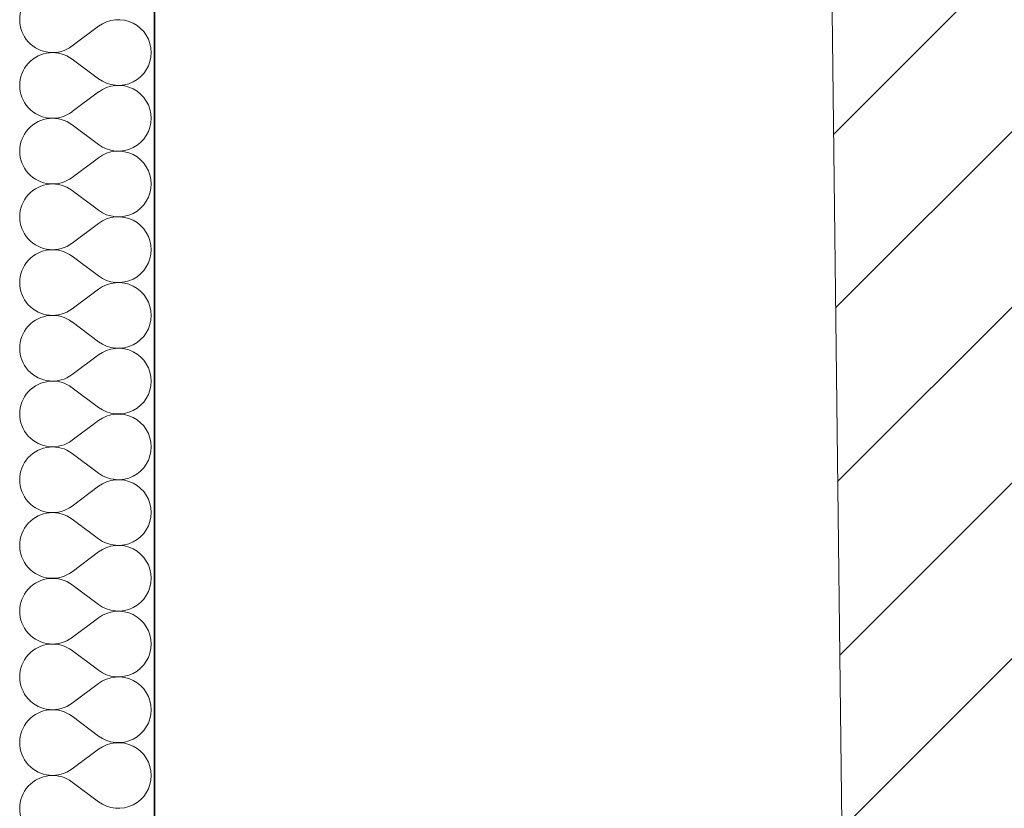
# Model space of a CAD drawing. Header units: millimetres. Extents: x -1465 to 393277, y -3788 to 454312.
# Tile 628 of 656: x 378768 to 380194, y 219154 to 220297. Entities that reach past the tile are written whole.
import ezdxf

# ---------------------------------------------------------------- set-up
doc = ezdxf.new("R2010")
doc.units = ezdxf.units.MM
doc.layers.add('- A - ocieplenie', color=8, linetype='Continuous')

# ---------------------------------------------------------------- blocks, each defined once
blk = doc.blocks.new('*X17')
at = {"layer": '- A - ocieplenie', "linetype": 'Continuous', "lineweight": 13, "ltscale": 100}
for p, q in [((49898.5, 246670.6), (49936.6, 246699.2)), ((49898.5, 246651.5), (49936.6, 246623)), ((49898.5, 246575.4), (49936.6, 246603.9)), ((49898.5, 246556.3), (49936.6, 246527.7)), ((49898.5, 246480.1), (49936.6, 246508.7)), ((49898.5, 246461.1), (49936.6, 246432.5)), ((49898.5, 246384.9), (49936.6, 246413.4)), ((49898.5, 246365.8), (49936.6, 246337.3)), ((49898.5, 246289.6), (49936.6, 246318.2)), ((49898.5, 246270.6), (49936.6, 246242)), ((49898.5, 246194.4), (49936.6, 246223)), ((49898.5, 246175.4), (49936.6, 246146.8)), ((49898.5, 246099.2), (49936.6, 246127.7)), ((49898.5, 246080.1), (49936.6, 246051.5)), ((49898.5, 246003.9), (49936.6, 246032.5)), ((49898.5, 245984.9), (49936.6, 245956.3)), ((49898.5, 245908.7), (49936.6, 245937.3)), ((49898.5, 245889.6), (49936.6, 245861.1)), ((49898.5, 245813.4), (49936.6, 245842)), ((49898.5, 245794.4), (49936.6, 245765.8)), ((49898.5, 245718.2), (49936.6, 245746.8)), ((49898.5, 245699.2), (49936.6, 245670.6)), ((49898.5, 245623), (49936.6, 245651.5)), ((49898.5, 245603.9), (49936.6, 245575.4))]:
    blk.add_line(p, q, dxfattribs=at)
for centre, start, end in [((49869.9, 246708.7), 53.1301, 306.8699), ((49965.2, 246661.1), 0, 126.8699), ((49869.9, 246613.4), 53.1301, 306.8699), ((49965.2, 246661.1), 233.1301, 0), ((49965.2, 246565.8), 0, 126.8699), ((49869.9, 246518.2), 53.1301, 306.8699), ((49965.2, 246565.8), 233.1301, 0), ((49965.2, 246470.6), 0, 126.8699), ((49869.9, 246423), 53.1301, 306.8699), ((49965.2, 246470.6), 233.1301, 0), ((49965.2, 246375.4), 0, 126.8699), ((49869.9, 246327.7), 53.1301, 306.8699), ((49965.2, 246375.4), 233.1301, 0), ((49965.2, 246280.1), 0, 126.8699), ((49869.9, 246232.5), 53.1301, 306.8699), ((49965.2, 246280.1), 233.1301, 0), ((49965.2, 246184.9), 0, 126.8699), ((49869.9, 246137.3), 53.1301, 306.8699), ((49965.2, 246184.9), 233.1301, 0), ((49965.2, 246089.6), 0, 126.8699), ((49869.9, 246042), 53.1301, 306.8699), ((49965.2, 246089.6), 233.1301, 0), ((49965.2, 245994.4), 0, 126.8699), ((49869.9, 245946.8), 53.1301, 306.8699), ((49965.2, 245994.4), 233.1301, 0), ((49965.2, 245899.2), 0, 126.8699), ((49869.9, 245851.5), 53.1301, 306.8699), ((49965.2, 245899.2), 233.1301, 0), ((49965.2, 245803.9), 0, 126.8699), ((49869.9, 245756.3), 53.1301, 306.8699), ((49965.2, 245803.9), 233.1301, 0), ((49965.2, 245708.7), 0, 126.8699), ((49869.9, 245661.1), 53.1301, 306.8699), ((49965.2, 245708.7), 233.1301, 0), ((49965.2, 245613.4), 0, 126.8699), ((49869.9, 245565.8), 53.1301, 306.8699), ((49965.2, 245613.4), 233.1301, 0)]:
    blk.add_arc(centre, 47.6, start, end, dxfattribs=at)

msp = doc.modelspace()

# ---------------------------------------------------------------- hatches: boundary and pattern name
at = {"linetype": 'Continuous', "lineweight": 15}
h = msp.add_hatch(dxfattribs=at)
h.set_pattern_fill('Bloczki_ceramiczne_0004', color=8, style=0, pattern_type=2)
h.set_pattern_definition([(45, (120894.27, 507106.62), (-127.27922, 127.27922), [])])
h.paths.add_polyline_path([(379781.7, 233983.9), (379971.8, 217995.6), (380112.8, 217798.5), (382734.7, 217792.5), (382734.7, 233967.6)])

# ---------------------------------------------------------------- linework, layer by layer
at = {"layer": '- A - ocieplenie', "color": 8, "linetype": 'Continuous', "lineweight": 35, "ltscale": 100, "flags": 128}
msp.add_lwpolyline([(378962.9, 218498.9), (378962.9, 231078.9)], dxfattribs=at)
at = {"color": 8, "linetype": 'Continuous', "lineweight": 13, "ltscale": 100, "flags": 128}
msp.add_lwpolyline([(379781.7, 233983.9), (379971.8, 217995.6), (380112.8, 217798.5), (382734.7, 217792.5), (382734.7, 233967.6)], close=True, dxfattribs=at)

# ---------------------------------------------------------------- block references
at = {"color": 8, "linetype": 'Continuous', "lineweight": 20, "ltscale": 100}
msp.add_blockref('*X17', (328945.3, -26411.6), dxfattribs=at)

doc.saveas('drawing.dxf')
